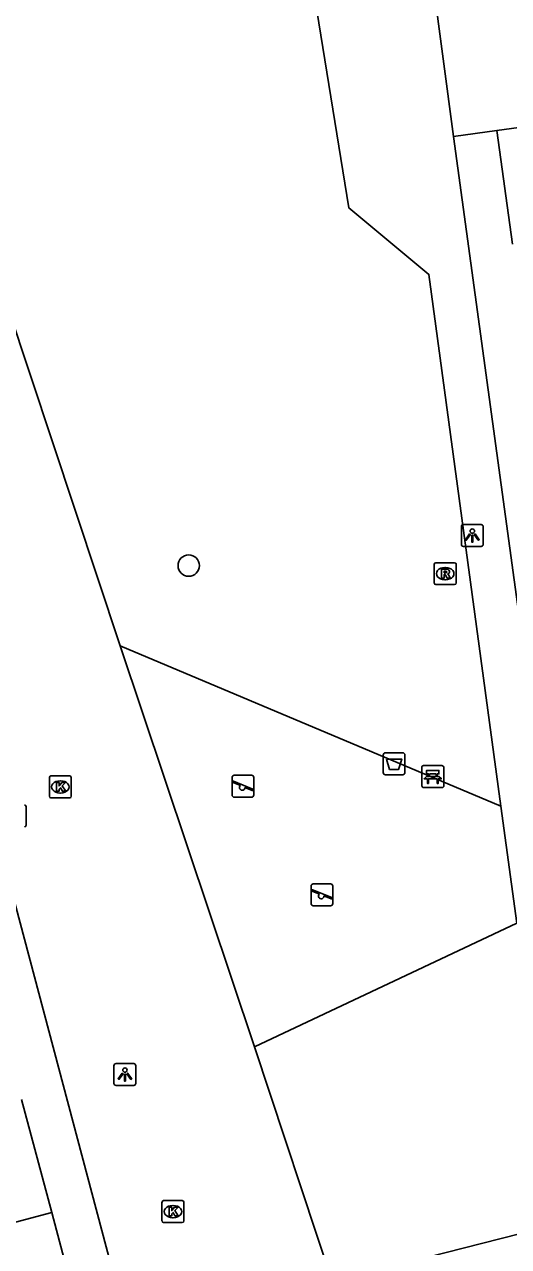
# Model space of a CAD drawing. Extents: x 162542 to 163144, y 380786 to 381511.
# Drawn here: x 162776.1 to 162798.2, y 381146 to 381201.7 of the extents above; entities that cross this region are included whole.
import ezdxf

# ---------------------------------------------------------------- set-up
doc = ezdxf.new("R2010")
doc.units = 0
for name, color, linetype in [('IMGEO_Afvalbak', 7, 'Continuous'), ('IMGEO_Bank', 7, 'Continuous'), ('IMGEO_Boom', 7, 'Continuous'), ('IMGEO_Brandkraan', 7, 'Continuous'), ('IMGEO_Groenvoorziening', 7, 'Continuous'), ('IMGEO_Kolk', 7, 'Continuous'), ('IMGEO_Lichtpunt', 7, 'Continuous'), ('IMGEO_Pand', 7, 'Continuous'), ('IMGEO_Rijbaan_lokaal_open', 7, 'Continuous'), ('IMGEO_Rioolput', 7, 'Continuous'), ('IMGEO_Speelvoorziening', 7, 'Continuous'), ('IMGEO_Voetpad_open', 7, 'Continuous')]:
    doc.layers.add(name, color=color, linetype=linetype)

msp = doc.modelspace()

# ---------------------------------------------------------------- linework, layer by layer
at = {"layer": 'IMGEO_Afvalbak'}
for p, q in [((162792.491, 381167.591), (162792.491, 381168.391)), ((162792.491, 381168.391), (162792.491, 381167.591)), ((162792.591, 381168.491), (162793.381, 381168.491)), ((162793.381, 381168.491), (162792.591, 381168.491)), ((162793.481, 381168.391), (162793.481, 381167.591)), ((162793.481, 381167.591), (162793.481, 381168.391)), ((162793.381, 381167.491), (162792.591, 381167.491)), ((162792.591, 381167.491), (162793.381, 381167.491))]:
    msp.add_line(p, q, dxfattribs=at)
msp.add_lwpolyline([(162792.634, 381168.205), (162793.338, 381168.205), (162793.189, 381167.735), (162792.783, 381167.735), (162792.634, 381168.205)], dxfattribs=at)
for centre, start, end in [((162792.591, 381168.391), 90, 180), ((162792.591, 381168.391), 90, 180), ((162793.381, 381168.391), 0, 90), ((162793.381, 381168.391), 360, 90), ((162792.591, 381167.591), 180, 270), ((162792.591, 381167.591), 180, 270), ((162793.381, 381167.591), 270, 0), ((162793.381, 381167.591), 270, 0)]:
    msp.add_arc(centre, 0.1, start, end, dxfattribs=at)
at = {"layer": 'IMGEO_Bank'}
for p, q in [((162794.254, 381166.983), (162794.254, 381167.824)), ((162794.254, 381167.824), (162794.254, 381166.983)), ((162794.329, 381167.908), (162795.17, 381167.908)), ((162795.17, 381167.908), (162794.329, 381167.908)), ((162794.563, 381167.414), (162794.563, 381167.52)), ((162794.607, 381167.52), (162794.607, 381167.414)), ((162794.895, 381167.526), (162794.613, 381167.526)), ((162794.901, 381167.414), (162794.901, 381167.52)), ((162794.945, 381167.52), (162794.945, 381167.414)), ((162795.254, 381167.833), (162795.254, 381166.992)), ((162795.254, 381166.992), (162795.254, 381167.833)), ((162794.951, 381167.306), (162794.558, 381167.306)), ((162794.613, 381167.408), (162794.895, 381167.408)), ((162795.179, 381166.908), (162794.338, 381166.908)), ((162794.338, 381166.908), (162795.179, 381166.908))]:
    msp.add_line(p, q, dxfattribs=at)
for points in [[(162794.557, 381167.526), (162794.471, 381167.526), (162794.471, 381167.687), (162795.034, 381167.687), (162795.034, 381167.526), (162794.951, 381167.526)], [(162794.501, 381167.306), (162794.359, 381167.306), (162794.471, 381167.408), (162794.557, 381167.408)], [(162794.551, 381167.299), (162794.551, 381167.092), (162794.508, 381167.092), (162794.508, 381167.299)], [(162794.951, 381167.408), (162795.034, 381167.408), (162795.146, 381167.306), (162795.007, 381167.306)], [(162795.001, 381167.299), (162795.001, 381167.092), (162794.957, 381167.092), (162794.957, 381167.299)]]:
    msp.add_lwpolyline(points, dxfattribs=at)
for centre, radius, start, end in [((162794.332, 381167.83), 0.0779, 92.4484, 184.2845), ((162794.332, 381167.83), 0.0779, 92.4484, 184.2845), ((162794.556, 381167.519), 0.00671, 2.8957, 87.1043), ((162794.613, 381167.519), 0.00671, 92.8957, 177.1043), ((162794.895, 381167.519), 0.00671, 2.8957, 87.1043), ((162794.952, 381167.519), 0.00671, 92.8957, 177.1043), ((162795.176, 381167.83), 0.0779, 2.4484, 94.2845), ((162795.176, 381167.83), 0.0779, 2.4484, 94.2845), ((162794.332, 381166.986), 0.0779, 182.4484, 274.2845), ((162794.332, 381166.986), 0.0779, 182.4484, 274.2845), ((162794.501, 381167.299), 0.00671, 2.8957, 87.1043), ((162794.558, 381167.299), 0.00671, 92.8957, 177.1043), ((162794.556, 381167.415), 0.00671, 272.8957, 357.1043), ((162794.613, 381167.415), 0.00671, 182.8957, 267.1043), ((162794.895, 381167.415), 0.00671, 272.8957, 357.1043), ((162794.952, 381167.415), 0.00671, 182.8957, 267.1043), ((162794.95, 381167.299), 0.00671, 2.8957, 87.1043), ((162795.007, 381167.299), 0.00671, 92.8957, 177.1043), ((162795.176, 381166.986), 0.0779, 272.4484, 4.2845), ((162795.176, 381166.986), 0.0779, 272.4484, 4.2845)]:
    msp.add_arc(centre, radius, start, end, dxfattribs=at)
at = {"layer": 'IMGEO_Boom'}
msp.add_circle((162783.62, 381177.035), 0.489, dxfattribs=at)
at = {"layer": 'IMGEO_Brandkraan'}
msp.add_line((162776.201, 381166.038), (162776.201, 381165.186), dxfattribs=at)
msp.add_lwpolyline([(162776.201, 381166.038), (162776.201, 381165.186)], dxfattribs=at)
for centre, start, end in [((162776.125, 381166.036), 1.552, 88.448), ((162776.125, 381166.036), 1.552, 88.448), ((162776.125, 381165.188), 271.552, 358.448), ((162776.125, 381165.188), 271.552, 358.448)]:
    msp.add_arc(centre, 0.0765, start, end, dxfattribs=at)
at = {"layer": 'IMGEO_Groenvoorziening'}
for points in [[(162780.486, 381173.365), (162797.862, 381166.058)], [(162798.586, 381160.713), (162786.619, 381155.07)]]:
    msp.add_lwpolyline(points, dxfattribs=at)
at = {"layer": 'IMGEO_Kolk'}
for p, q in [((162777.263, 381166.508), (162777.263, 381167.36)), ((162777.338, 381167.434), (162778.19, 381167.434)), ((162777.751, 381167.214), (162777.776, 381167.214)), ((162778.264, 381167.36), (162778.264, 381166.508)), ((162778.19, 381166.434), (162777.338, 381166.434)), ((162777.774, 381166.654), (162777.749, 381166.654)), ((162782.401, 381147.133), (162782.401, 381147.985)), ((162782.476, 381148.059), (162783.328, 381148.059)), ((162783.402, 381147.985), (162783.402, 381147.133)), ((162782.889, 381147.839), (162782.914, 381147.839)), ((162783.328, 381147.059), (162782.476, 381147.059)), ((162782.912, 381147.279), (162782.887, 381147.279))]:
    msp.add_line(p, q, dxfattribs=at)
for points in [[(162777.263, 381166.508), (162777.263, 381167.36)], [(162777.338, 381167.434), (162778.19, 381167.434)], [(162777.584, 381167.134), (162777.707, 381167.134), (162777.707, 381166.983), (162777.837, 381167.134), (162778.001, 381167.134), (162777.855, 381166.983), (162778.008, 381166.734), (162777.856, 381166.734), (162777.771, 381166.898), (162777.707, 381166.831), (162777.707, 381166.734), (162777.584, 381166.734), (162777.584, 381167.134)], [(162778.264, 381167.36), (162778.264, 381166.508)], [(162778.19, 381166.434), (162777.338, 381166.434)], [(162782.401, 381147.133), (162782.401, 381147.985)], [(162782.476, 381148.059), (162783.328, 381148.059)], [(162783.402, 381147.985), (162783.402, 381147.133)], [(162782.722, 381147.759), (162782.845, 381147.759), (162782.845, 381147.608), (162782.975, 381147.759), (162783.139, 381147.759), (162782.993, 381147.608), (162783.146, 381147.359), (162782.994, 381147.359), (162782.909, 381147.523), (162782.845, 381147.456), (162782.845, 381147.359), (162782.722, 381147.359), (162782.722, 381147.759)], [(162783.328, 381147.059), (162782.476, 381147.059)]]:
    msp.add_lwpolyline(points, dxfattribs=at)
for centre, start, end in [((162777.34, 381167.358), 91.552, 178.448), ((162777.34, 381167.358), 91.552, 178.448), ((162778.188, 381167.358), 1.552, 88.448), ((162778.188, 381167.358), 1.552, 88.448), ((162777.34, 381166.51), 181.552, 268.448), ((162777.34, 381166.51), 181.552, 268.448), ((162778.188, 381166.51), 271.552, 358.448), ((162778.188, 381166.51), 271.552, 358.448), ((162782.478, 381147.983), 91.552, 178.448), ((162782.478, 381147.983), 91.552, 178.448), ((162783.326, 381147.983), 1.552, 88.448), ((162783.326, 381147.983), 1.552, 88.448), ((162782.478, 381147.135), 181.552, 268.448), ((162782.478, 381147.135), 181.552, 268.448), ((162783.326, 381147.135), 271.552, 358.448), ((162783.326, 381147.135), 271.552, 358.448)]:
    msp.add_arc(centre, 0.0765, start, end, dxfattribs=at)
for centre, major_axis, ratio, start_param, end_param in [((162777.75, 381166.934), (-0.387, 0.002), 0.722429, 4.712389, 7.853982), ((162777.775, 381166.934), (-0.39, 0.002), 0.717154, 1.570796, 4.712389), ((162782.888, 381147.559), (-0.387, 0.002), 0.722429, 4.712389, 7.853982), ((162782.913, 381147.559), (-0.39, 0.002), 0.717154, 1.570796, 4.712389)]:
    msp.add_ellipse(centre, major_axis=major_axis, ratio=ratio, start_param=start_param, end_param=end_param, dxfattribs=at)
at = {"layer": 'IMGEO_Lichtpunt'}
for p, q in [((162796.057, 381178.813), (162796.057, 381178.006)), ((162796.057, 381178.813), (162796.057, 381178.006)), ((162796.959, 381178.908), (162796.151, 381178.908)), ((162796.959, 381178.908), (162796.151, 381178.908)), ((162797.053, 381178.006), (162797.053, 381178.813)), ((162797.053, 381178.006), (162797.053, 381178.813)), ((162796.151, 381177.912), (162796.959, 381177.912)), ((162796.151, 381177.912), (162796.959, 381177.912)), ((162780.21, 381154.216), (162780.21, 381153.409)), ((162780.21, 381154.216), (162780.21, 381153.409)), ((162781.112, 381154.311), (162780.304, 381154.311)), ((162781.112, 381154.311), (162780.304, 381154.311)), ((162781.206, 381153.409), (162781.206, 381154.216)), ((162781.206, 381153.409), (162781.206, 381154.216)), ((162780.304, 381153.315), (162781.112, 381153.315)), ((162780.304, 381153.315), (162781.112, 381153.315))]:
    msp.add_line(p, q, dxfattribs=at)
for points in [[(162796.431, 381178.477), (162796.47, 381178.449), (162796.282, 381178.187), (162796.244, 381178.214), (162796.431, 381178.477)], [(162796.533, 381178.429), (162796.58, 381178.429), (162796.58, 381178.107), (162796.533, 381178.107), (162796.533, 381178.429)], [(162796.643, 381178.449), (162796.681, 381178.476), (162796.868, 381178.214), (162796.829, 381178.186), (162796.643, 381178.449)], [(162780.584, 381153.88), (162780.623, 381153.852), (162780.435, 381153.59), (162780.397, 381153.617), (162780.584, 381153.88)], [(162780.686, 381153.832), (162780.733, 381153.832), (162780.733, 381153.51), (162780.686, 381153.51), (162780.686, 381153.832)], [(162780.796, 381153.852), (162780.834, 381153.879), (162781.021, 381153.617), (162780.982, 381153.589), (162780.796, 381153.852)]]:
    msp.add_lwpolyline(points, dxfattribs=at)
for centre in [(162796.556, 381178.611), (162780.709, 381154.014)]:
    msp.add_circle(centre, 0.0994, dxfattribs=at)
for centre, start, end in [((162796.151, 381178.813), 90, 180), ((162796.151, 381178.813), 90, 180), ((162796.959, 381178.813), 0, 90), ((162796.959, 381178.813), 0, 90), ((162796.151, 381178.006), 180, 270), ((162796.151, 381178.006), 180, 270), ((162796.959, 381178.006), 270, 0), ((162796.959, 381178.006), 270, 360), ((162780.304, 381154.216), 90, 180), ((162780.304, 381154.216), 90, 180), ((162781.112, 381154.216), 0, 90), ((162781.112, 381154.216), 0, 90), ((162780.304, 381153.409), 180, 270), ((162780.304, 381153.409), 180, 270), ((162781.112, 381153.409), 270, 0), ((162781.112, 381153.409), 270, 360)]:
    msp.add_arc(centre, 0.0946, start, end, dxfattribs=at)
at = {"layer": 'IMGEO_Pand'}
for points in [[(162795.692, 381196.614), (162793.366, 381214.11), (162806.242, 381226.227)], [(162797.681, 381196.886), (162806.61, 381198.095)], [(162795.692, 381196.614), (162797.681, 381196.886)], [(162797.681, 381196.886), (162798.383, 381191.7)], [(162777.372, 381147.511), (162775.999, 381152.676)], [(162777.372, 381147.511), (162767.017, 381144.759)], [(162779.034, 381141.256), (162777.372, 381147.511)]]:
    msp.add_lwpolyline(points, dxfattribs=at)
at = {"layer": 'IMGEO_Rijbaan_lokaal_open'}
for points in [[(162780.486, 381173.365), (162773.294, 381195.009), (162774.367, 381199.798)], [(162766.708, 381195.449), (162780.97, 381141.771)], [(162786.619, 381155.07), (162780.486, 381173.365)], [(162790.159, 381144.372), (162786.619, 381155.07)]]:
    msp.add_lwpolyline(points, dxfattribs=at)
at = {"layer": 'IMGEO_Rioolput'}
for p, q in [((162794.817, 381176.24), (162794.817, 381177.092)), ((162794.892, 381177.166), (162795.744, 381177.166)), ((162795.818, 381177.092), (162795.818, 381176.24)), ((162795.305, 381176.946), (162795.33, 381176.946)), ((162795.744, 381176.166), (162794.892, 381176.166)), ((162795.328, 381176.386), (162795.303, 381176.386))]:
    msp.add_line(p, q, dxfattribs=at)
for points in [[(162794.817, 381176.24), (162794.817, 381177.092)], [(162794.892, 381177.166), (162795.744, 381177.166)], [(162795.818, 381177.092), (162795.818, 381176.24)], [(162795.406, 381176.864), (162795.154, 381176.866), (162795.154, 381176.466)], [(162795.154, 381176.466), (162795.278, 381176.466), (162795.278, 381176.628), (162795.289, 381176.628)], [(162795.332, 381176.785), (162795.278, 381176.785), (162795.278, 381176.704)], [(162795.278, 381176.704), (162795.33, 381176.704)], [(162795.336, 381176.599), (162795.407, 381176.466), (162795.547, 381176.466), (162795.482, 381176.592)], [(162795.744, 381176.166), (162794.892, 381176.166)]]:
    msp.add_lwpolyline(points, dxfattribs=at)
for centre, radius, start, end in [((162794.894, 381177.09), 0.0765, 91.552, 178.448), ((162794.894, 381177.09), 0.0765, 91.552, 178.448), ((162795.742, 381177.09), 0.0765, 1.552, 88.448), ((162795.742, 381177.09), 0.0765, 1.552, 88.448), ((162795.288, 381176.575), 0.0533, 26.0293, 88.6989), ((162795.314, 381176.893), 0.19, 274.7715, 282.9687), ((162795.338, 381176.689), 0.0964, 77.0061, 93.1865), ((162795.352, 381176.746), 0.0378, 276.6634, 79.6772), ((162795.405, 381176.754), 0.109, 350.3612, 89.416), ((162795.403, 381176.754), 0.112, 277.5842, 350.9817), ((162795.387, 381176.539), 0.108, 29.5134, 73.7905), ((162794.894, 381176.242), 0.0765, 181.552, 268.448), ((162794.894, 381176.242), 0.0765, 181.552, 268.448), ((162795.742, 381176.242), 0.0765, 271.552, 358.448), ((162795.742, 381176.242), 0.0765, 271.552, 358.448)]:
    msp.add_arc(centre, radius, start, end, dxfattribs=at)
for centre, major_axis, ratio, start_param, end_param in [((162795.304, 381176.666), (-0.387, 0.002), 0.722429, 4.712389, 7.853982), ((162795.329, 381176.666), (-0.39, 0.002), 0.717154, 1.570796, 4.712389)]:
    msp.add_ellipse(centre, major_axis=major_axis, ratio=ratio, start_param=start_param, end_param=end_param, dxfattribs=at)
at = {"layer": 'IMGEO_Speelvoorziening'}
for p, q in [((162785.599, 381166.567), (162785.599, 381167.367)), ((162785.599, 381167.367), (162785.599, 381166.567)), ((162785.982, 381166.995), (162785.643, 381167.132)), ((162785.668, 381167.192), (162786.544, 381166.839)), ((162785.699, 381167.467), (162786.489, 381167.467)), ((162786.489, 381167.467), (162785.699, 381167.467)), ((162786.589, 381167.367), (162786.589, 381166.567)), ((162786.589, 381166.567), (162786.589, 381167.367)), ((162786.489, 381166.467), (162785.699, 381166.467)), ((162785.699, 381166.467), (162786.489, 381166.467)), ((162786.52, 381166.779), (162786.18, 381166.916)), ((162789.303, 381162.512), (162790.093, 381162.512)), ((162790.093, 381162.512), (162789.303, 381162.512)), ((162789.203, 381161.612), (162789.203, 381162.412)), ((162789.203, 381162.412), (162789.203, 381161.612)), ((162789.586, 381162.04), (162789.247, 381162.177)), ((162789.272, 381162.237), (162790.148, 381161.884)), ((162790.124, 381161.824), (162789.784, 381161.961)), ((162790.193, 381162.412), (162790.193, 381161.612)), ((162790.193, 381161.612), (162790.193, 381162.412)), ((162790.093, 381161.512), (162789.303, 381161.512)), ((162789.303, 381161.512), (162790.093, 381161.512))]:
    msp.add_line(p, q, dxfattribs=at)
for centre, radius, start, end in [((162785.699, 381167.367), 0.1, 90, 180), ((162785.699, 381167.367), 0.1, 90, 180), ((162785.656, 381167.162), 0.0327, 68.078, 248.078), ((162786.061, 381166.905), 0.12, 130.9928, 5.1632), ((162786.489, 381167.367), 0.1, 0, 90), ((162786.489, 381167.367), 0.1, 360, 90), ((162785.699, 381166.567), 0.1, 180, 270), ((162785.699, 381166.567), 0.1, 180, 270), ((162786.489, 381166.567), 0.1, 270, 0), ((162786.489, 381166.567), 0.1, 270, 0), ((162786.532, 381166.809), 0.0327, 248.078, 68.078), ((162789.303, 381162.412), 0.1, 90, 180), ((162789.303, 381162.412), 0.1, 90, 180), ((162790.093, 381162.412), 0.1, 0, 90), ((162790.093, 381162.412), 0.1, 360, 90), ((162789.26, 381162.207), 0.0327, 68.078, 248.078), ((162789.665, 381161.95), 0.12, 130.9928, 5.1632), ((162789.303, 381161.612), 0.1, 180, 270), ((162789.303, 381161.612), 0.1, 180, 270), ((162790.093, 381161.612), 0.1, 270, 0), ((162790.093, 381161.612), 0.1, 270, 0), ((162790.136, 381161.854), 0.0327, 248.078, 68.078)]:
    msp.add_arc(centre, radius, start, end, dxfattribs=at)
at = {"layer": 'IMGEO_Voetpad_open'}
for points in [[(162787.93, 381211.844), (162790.925, 381193.35), (162794.573, 381190.317), (162797.862, 381166.058)], [(162802.412, 381147.484), (162795.692, 381196.614)], [(162797.862, 381166.058), (162798.586, 381160.713)], [(162800.448, 381146.979), (162790.159, 381144.372)]]:
    msp.add_lwpolyline(points, dxfattribs=at)

doc.saveas('drawing.dxf')
